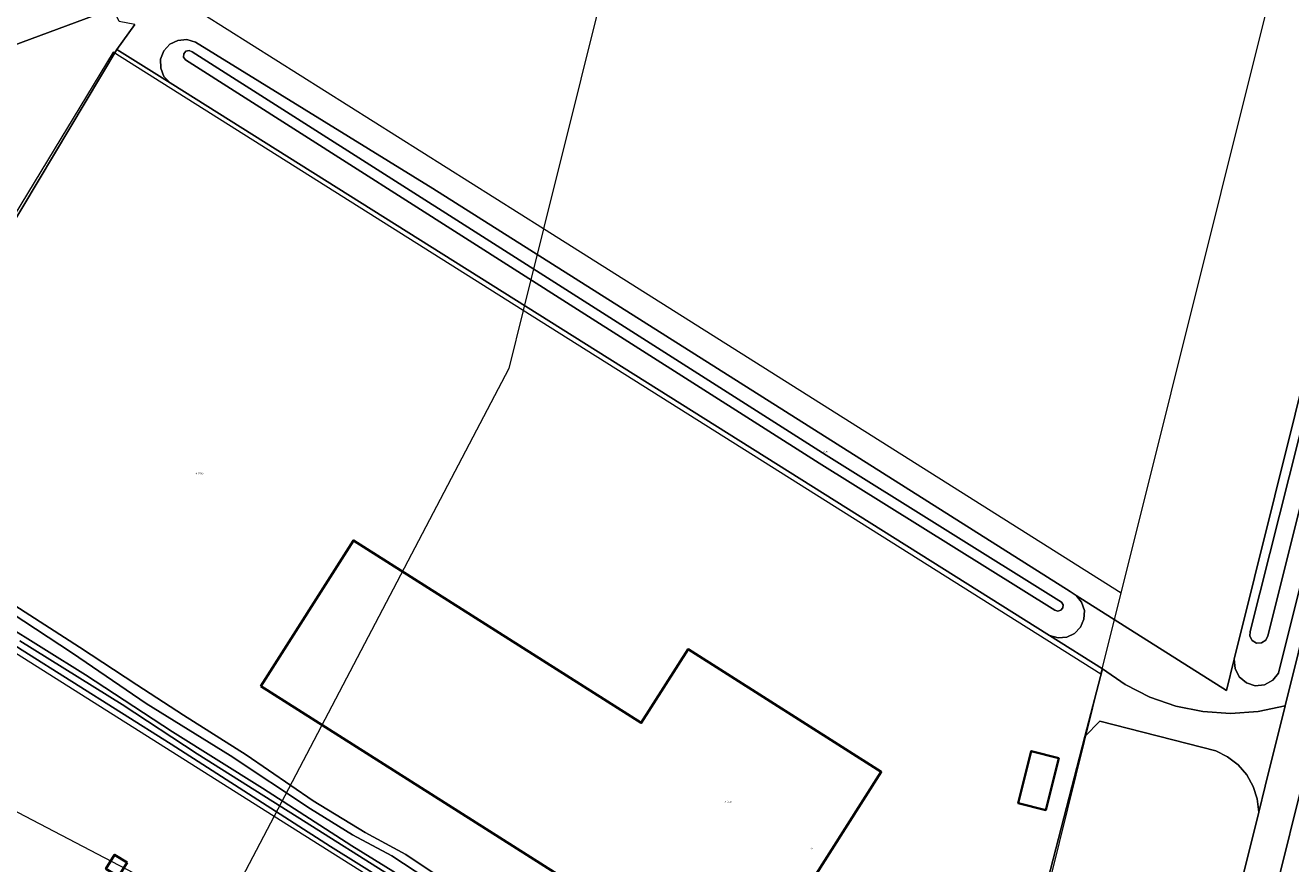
# Model space of a CAD drawing. Header units: metres. Extents: x 250001 to 257773, y 598992 to 609118.
# Tile 598 of 656: x 253250 to 253521, y 606443 to 606623. Entities that reach past the tile are written whole.
import ezdxf
from ezdxf.enums import TextEntityAlignment as Align
from ezdxf.lldxf.tags import DXFTag

# ---------------------------------------------------------------- set-up
doc = ezdxf.new("R2010")
doc.units = ezdxf.units.M
for name, color, linetype, lineweight in [('B-WE-GR-GRAS-GV', 252, 'Continuous', 13), ('B-WE-GR-GROENVOORZIENING-GV', 252, 'Continuous', 18), ('B-WE-KG-GRENS_PERCEEL-G', 150, 'KG-PERCEEL', 18), ('B-WE-KG-GRENS_PERCEEL-S', 150, 'Continuous', 25), ('B-WE-OG-BEBOUWING-GV', 1, 'Continuous', 35), ('B-WE-OG-BEBOUWING-T18', 7, 'Continuous', 18), ('B-WE-OG-TERREIN_ERF-GV', 7, 'Continuous', 18), ('B-WE-OG-WATER-GV', 252, 'Continuous', 18), ('B-WE-OG-WATER_SLOOT-GV', 252, 'Continuous', 18), ('B-WE-OG-WEG-GV', 252, 'Continuous', 18), ('B-WE-VH-VERHARDING_FUNDERING_ZAND-GV', 252, 'Continuous', 18), ('B-WE-VH-VERHARDING_GESLOTEN-GV', 252, 'Continuous', 18), ('X-XX-AL-REFERENTIE-G', 7, 'Continuous', 18)]:
    doc.layers.add(name, color=color, linetype=linetype, lineweight=lineweight)
doc.styles.add('NLCS-ISO', font='NLCS-ISO.ttf')
doc.styles.add('NLCS-ISO-ANNOTATIEF-T18', font='NLCS-ISO.ttf', dxfattribs={"height": 1.8})
doc.styles.get("Standard").update_dxf_attribs({"font": 'NLCS-ISO.ttf'})
tags = doc.linetypes.add('KG-PERCEEL', pattern='A,5.5,-2,["P",Standard,S=1.8,R=0,X=-0.5,Y=-0.9],-2,5.5,-2,[5,NLCS.SHX,S=0.75,R=0,X=0,Y=0],-2', length=19).pattern_tags.tags
tags[6] = DXFTag(74, 10)

# ---------------------------------------------------------------- blocks, each defined once
blk = doc.blocks.new('SKG-PERCEELNUMMER-SO')
at = {"style": 'NLCS-ISO', "oblique": 10, "flags": 1}
blk.add_attdef('GEMEENTECODE', text='', height=1.8, dxfattribs=at).set_placement((0, 2.6), align=Align.MIDDLE_CENTER)
at = {"style": 'NLCS-ISO', "oblique": 10}
blk.add_attdef('SECTIE', text='', height=1.8, dxfattribs=at).set_placement((-0.5, 0), align=Align.MIDDLE_RIGHT)
blk.add_attdef('PERCEELNUMMER', text='', height=1.8, dxfattribs=at).set_placement((0.5, 0), align=Align.MIDDLE_LEFT)
blk = doc.blocks.new('BS2021-132-Xref-KAD-20210617')
at = {"layer": 'B-WE-KG-GRENS_PERCEEL-G', "flags": 128}
for points in [[(253360.597, 606579.182), (253287.643, 606625.208), (253312.352, 606667.151), (253333.21, 606712.711), (253341.093, 606747.349), (253341.277, 606759.642), (253361.616, 606851.196), (253424.48, 606835.53)], [(253424.48, 606835.53), (253360.597, 606579.182)], [(253484.293, 606501.143), (253559.316, 606801.928)], [(253268.471, 606617.005), (253206.17, 606514.42)], [(253356.243, 606561.711), (253268.471, 606617.005)], [(253360.597, 606579.182), (253356.243, 606561.711)], [(253484.293, 606501.143), (253360.597, 606579.182)], [(253356.243, 606561.711), (253353.14, 606549.26), (253302.926, 606453.357)], [(253479.959, 606483.766), (253356.243, 606561.711)], [(253206.17, 606514.42), (253302.926, 606453.357)], [(253479.959, 606483.766), (253484.293, 606501.143)], [(253302.926, 606453.357), (253291.42, 606431.38), (253187.639, 606485.707)], [(253479.959, 606483.766), (253449.49, 606360.86)], [(253302.926, 606453.357), (253449.49, 606360.86)]]:
    blk.add_lwpolyline(points, dxfattribs=at)
at = {"layer": 'B-WE-KG-GRENS_PERCEEL-S', "xscale": 0.2, "yscale": 0.2, "zscale": 0.2}
for p, values in [((253420.219, 606531.485), {'PERCEELNUMMER': '3738', 'SECTIE': 'A'}), ((253286.484, 606526.752), {'PERCEELNUMMER': '3560', 'SECTIE': 'A'}), ((253399.806, 606456.443), {'PERCEELNUMMER': '3561', 'SECTIE': 'A'})]:
    blk.add_blockref('SKG-PERCEELNUMMER-SO', p, dxfattribs=at).add_auto_attribs(values)
blk = doc.blocks.new('BS2021-132-Xref-BGT-GRIJS-20210617-aangepast')
at = {"layer": 'B-WE-GR-GRAS-GV', "flags": 128}
for points in [[(253227.358, 606611.213), (253268.439, 606626.416)], [(253273.074, 606622.992), (253269.252, 606617.586), (253280.624, 606610.436), (253279.319, 606611.837), (253278.615, 606613.617), (253278.608, 606615.532), (253279.3, 606617.317), (253280.595, 606618.727), (253282.315, 606619.568), (253284.223, 606619.724), (253286.057, 606619.173), (253336.888, 606587.819), (253473.341, 606501.468), (253474.647, 606500.641), (253506.851, 606480.261), (253508.514, 606486.943), (253551.958, 606661.752)], [(253479.794, 606317.681), (253513.733, 606454.21), (253513.415, 606457.021), (253512.546, 606459.712), (253511.16, 606462.178), (253509.312, 606464.319), (253507.076, 606466.051), (253504.541, 606467.305), (253479.726, 606473.701), (253476.54, 606470.408), (253450.022, 606367.742)], [(253329.312, 606439.636), (253307.847, 606453.207), (253286.4, 606466.728), (253270.331, 606477.277), (253248.447, 606490.876)], [(253208.738, 606516.509), (253269.252, 606617.586), (253273.074, 606622.992), (253269.726, 606623.606), (253268.439, 606626.416), (253227.358, 606611.213)], [(253160.524, 606442.378), (253184.688, 606479.938), (253197.736, 606500), (253207.464, 606515.336), (253231.71, 606500), (253248.923, 606488.923), (253280.822, 606468.742), (253315.002, 606446.874), (253347.054, 606426.85)]]:
    blk.add_lwpolyline(points, dxfattribs=at)
at = {"layer": 'B-WE-GR-GROENVOORZIENING-GV', "flags": 128}
blk.add_lwpolyline([(253532.933, 606500), (253507.877, 606399.426)], dxfattribs=at)
at = {"layer": 'B-WE-OG-BEBOUWING-GV', "flags": 128}
for points in [[(253300.049, 606481.195), (253403.047, 606415.807), (253432.9, 606462.832), (253391.532, 606489.094), (253381.509, 606473.307), (253319.88, 606512.432)], [(253470.936, 606465.798), (253465.039, 606467.276), (253462.243, 606456.115), (253468.14, 606454.638)], [(253271.429, 606443.442), (253268.745, 606445.082), (253266.9, 606442.063), (253269.584, 606440.423)]]:
    blk.add_lwpolyline(points, close=True, dxfattribs=at)
at = {"layer": 'B-WE-OG-TERREIN_ERF-GV', "flags": 128}
for points in [[(253247.395, 606498.488), (253261.26, 606489.558), (253273.47, 606481.447), (253283.527, 606474.989), (253296.934, 606466.473), (253311.281, 606456.626), (253322.416, 606449.845), (253331.091, 606445.116), (253338.865, 606439.889)], [(253450.022, 606367.742), (253476.54, 606470.408), (253480.284, 606484.903), (253468.965, 606492.02), (253280.624, 606610.436), (253269.252, 606617.586), (253208.738, 606516.509)], [(253347.054, 606426.85), (253315.002, 606446.874), (253280.822, 606468.742), (253248.923, 606488.923), (253231.71, 606500), (253207.464, 606515.336), (253197.736, 606500), (253184.688, 606479.938), (253160.524, 606442.378)]]:
    blk.add_lwpolyline(points, dxfattribs=at)
for points in [[(253300.049, 606481.195), (253319.88, 606512.432), (253381.509, 606473.307), (253391.532, 606489.094), (253432.9, 606462.832), (253403.047, 606415.807)], [(253462.243, 606456.115), (253465.039, 606467.276), (253470.936, 606465.798), (253468.14, 606454.638)], [(253266.9, 606442.063), (253268.745, 606445.082), (253271.429, 606443.442), (253269.584, 606440.423)]]:
    blk.add_lwpolyline(points, close=True, dxfattribs=at)
at = {"layer": 'B-WE-OG-WATER-GV', "flags": 128}
for points in [[(253337.891, 606438.41), (253328.104, 606444.805), (253319.684, 606449.369), (253310.713, 606454.933), (253293.508, 606466.341), (253275.517, 606477.487), (253259.731, 606488.257), (253246.574, 606496.876)], [(253244.652, 606494.753), (253262.525, 606483.656), (253281.135, 606471.41), (253300.431, 606459.357), (253319.579, 606446.966), (253335.573, 606437.055)]]:
    blk.add_lwpolyline(points, dxfattribs=at)
at = {"layer": 'B-WE-OG-WATER_SLOOT-GV', "flags": 128}
for points in [[(253560.488, 606654.502), (253560.434, 606655.799), (253562.066, 606663.019), (253561.47, 606666.432), (253558.037, 606667.796), (253554.154, 606668.402), (253551.958, 606661.752), (253508.514, 606486.943), (253508.662, 606484.951), (253509.572, 606483.172), (253511.102, 606481.887), (253513.01, 606481.296), (253514.998, 606481.493), (253516.754, 606482.446), (253518.002, 606484.006)], [(253511.875, 606492.929), (253553.838, 606659.213), (253554.553, 606661.708), (253556.95, 606663.348), (253557.903, 606662.835), (253557.959, 606660.767), (253515.719, 606491.969), (253515.245, 606491.022), (253514.351, 606490.455), (253513.292, 606490.428), (253512.371, 606490.949), (253511.849, 606491.871)], [(253511.875, 606492.929), (253511.849, 606491.871), (253512.371, 606490.949), (253513.292, 606490.428), (253514.351, 606490.455), (253515.245, 606491.022), (253515.719, 606491.969), (253557.959, 606660.767), (253557.903, 606662.835), (253556.95, 606663.348), (253554.553, 606661.708), (253553.838, 606659.213)], [(253474.647, 606500.641), (253473.341, 606501.468), (253336.888, 606587.819), (253286.057, 606619.173), (253284.223, 606619.724), (253282.315, 606619.568), (253280.595, 606618.727), (253279.3, 606617.317), (253278.608, 606615.532), (253278.615, 606613.617), (253279.319, 606611.837), (253280.624, 606610.436), (253468.965, 606492.02), (253470.761, 606491.519), (253472.619, 606491.682), (253474.299, 606492.49), (253475.588, 606493.838), (253476.319, 606495.553), (253476.398, 606497.417), (253475.816, 606499.188)], [(253470.081, 606497.442), (253419.64, 606528.948), (253367.083, 606562.414), (253283.924, 606615.364), (253283.522, 606615.96), (253283.559, 606616.677), (253284.018, 606617.229), (253284.717, 606617.396), (253285.376, 606617.109), (253368.534, 606564.159), (253421.092, 606530.694), (253471.533, 606499.187), (253471.834, 606498.602), (253471.762, 606497.948), (253471.341, 606497.442), (253470.711, 606497.252)], [(253368.534, 606564.159), (253285.376, 606617.109), (253284.717, 606617.396), (253284.018, 606617.229), (253283.559, 606616.677), (253283.522, 606615.96), (253283.924, 606615.364), (253367.083, 606562.414), (253419.64, 606528.948), (253470.081, 606497.442), (253470.711, 606497.252), (253471.341, 606497.442), (253471.762, 606497.948), (253471.834, 606498.602), (253471.533, 606499.187), (253421.092, 606530.694)]]:
    blk.add_lwpolyline(points, close=True, dxfattribs=at)
for points in [[(253248.447, 606490.876), (253270.331, 606477.277), (253286.4, 606466.728), (253307.847, 606453.207), (253329.312, 606439.636)], [(253338.865, 606439.889), (253331.091, 606445.116), (253322.416, 606449.845), (253311.281, 606456.626), (253296.934, 606466.473), (253283.527, 606474.989), (253273.47, 606481.447), (253261.26, 606489.558), (253247.395, 606498.488)], [(253335.573, 606437.055), (253319.579, 606446.966), (253300.431, 606459.357), (253281.135, 606471.41), (253262.525, 606483.656), (253244.652, 606494.753)], [(253246.574, 606496.876), (253259.731, 606488.257), (253275.517, 606477.487), (253293.508, 606466.341), (253310.713, 606454.933), (253319.684, 606449.369), (253328.104, 606444.805), (253337.891, 606438.41)]]:
    blk.add_lwpolyline(points, dxfattribs=at)
at = {"layer": 'B-WE-OG-WEG-GV', "flags": 128}
blk.add_lwpolyline([(253560.488, 606654.502), (253518.002, 606484.006), (253516.754, 606482.446), (253514.998, 606481.493), (253513.01, 606481.296), (253511.102, 606481.887), (253509.572, 606483.172), (253508.662, 606484.951), (253508.514, 606486.943), (253506.851, 606480.261), (253474.647, 606500.641), (253475.816, 606499.188), (253476.398, 606497.417), (253476.319, 606495.553), (253475.588, 606493.838), (253474.299, 606492.49), (253472.619, 606491.682), (253470.761, 606491.519), (253468.965, 606492.02), (253480.284, 606484.903), (253485.149, 606481.539), (253490.423, 606478.86), (253496.008, 606476.914), (253501.805, 606475.737), (253507.707, 606475.35), (253513.608, 606475.76), (253519.4, 606476.959), (253525.144, 606500)], dxfattribs=at)
at = {"layer": 'B-WE-VH-VERHARDING_FUNDERING_ZAND-GV', "flags": 128}
blk.add_lwpolyline([(253519.4, 606476.959), (253513.608, 606475.76), (253507.707, 606475.35), (253501.805, 606475.737), (253496.008, 606476.914), (253490.423, 606478.86), (253485.149, 606481.539), (253480.284, 606484.903), (253476.54, 606470.408), (253479.726, 606473.701), (253504.541, 606467.305), (253507.076, 606466.051), (253509.312, 606464.319), (253511.16, 606462.178), (253512.546, 606459.712), (253513.415, 606457.021), (253513.733, 606454.21), (253515.121, 606459.792)], close=True, dxfattribs=at)
at = {"layer": 'B-WE-VH-VERHARDING_GESLOTEN-GV', "flags": 128}
for points in [[(253507.877, 606399.426), (253532.933, 606500)], [(253525.144, 606500), (253519.4, 606476.959), (253515.121, 606459.792), (253513.733, 606454.21), (253479.794, 606317.681)]]:
    blk.add_lwpolyline(points, dxfattribs=at)
at = {"layer": 'B-WE-OG-BEBOUWING-T18', "style": 'NLCS-ISO-ANNOTATIEF-T18'}
blk.add_text('10', height=0.36, rotation=327.6, dxfattribs=at).set_placement((253418.028, 606446.403), align=Align.MIDDLE)

msp = doc.modelspace()

# ---------------------------------------------------------------- block references
at = {"layer": 'X-XX-AL-REFERENTIE-G'}
for name in ['BS2021-132-Xref-BGT-GRIJS-20210617-aangepast', 'BS2021-132-Xref-KAD-20210617']:
    msp.add_blockref(name, (0, 0), dxfattribs=at)

doc.saveas('drawing.dxf')
